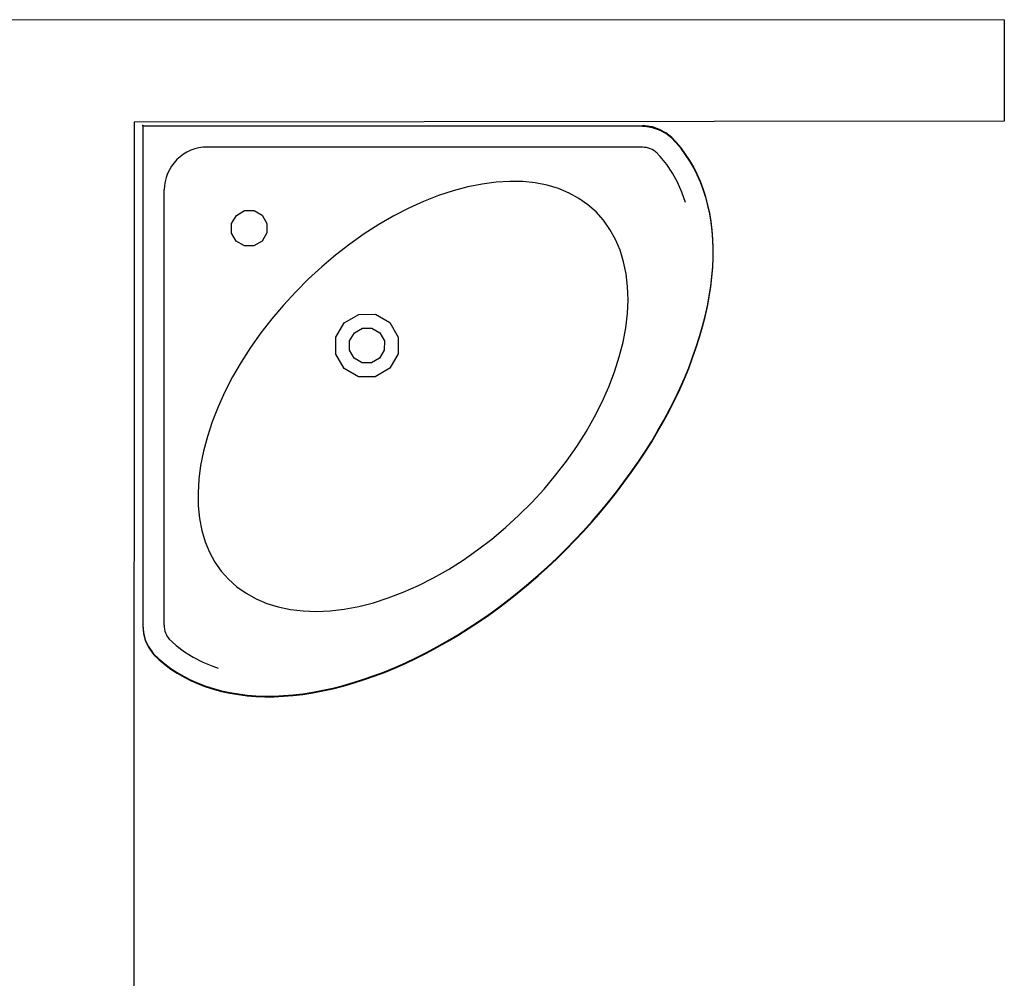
# Model space of a CAD drawing. Header units: millimetres. Extents: x -15 to 127, y -65 to 67.
# Tile 455 of 476: x 114.8286 to 114.8976, y 29.5323 to 29.5995. Entities that reach past the tile are written whole.
import ezdxf

# ---------------------------------------------------------------- set-up
doc = ezdxf.new("R2010")
doc.units = ezdxf.units.MM
doc.header["$MEASUREMENT"] = 0
doc.layers.add('Calque 5', color=7, linetype='Continuous')

# ---------------------------------------------------------------- blocks, each defined once
blk = doc.blocks.new('PD_31904')
at = {"layer": 'Calque 5', "color": 0}
for p, q in [((47.29887650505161, -37.33470339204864), (47.29886262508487, -37.36970337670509)), ((47.29887650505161, -37.33470339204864), (47.33387648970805, -37.33471726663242)), ((47.33387589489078, -37.33621726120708), (47.30337590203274, -37.33620516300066)), ((47.30036261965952, -37.36970397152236), (47.30037471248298, -37.33920397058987))]:
    blk.add_line(p, q, dxfattribs=at)
for points in [[(47.29961031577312, -37.3717463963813), (47.29999749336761, -37.3721117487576), (47.30040630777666, -37.37245449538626), (47.30083643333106, -37.37277430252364), (47.30128665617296, -37.37307106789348), (47.30175736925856, -37.37334407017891), (47.30224747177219, -37.37359277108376), (47.30275624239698, -37.37381755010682), (47.30328346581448, -37.37401764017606), (47.30382821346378, -37.37419266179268), (47.30439003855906, -37.3743427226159), (47.30496817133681, -37.37446760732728), (47.30556140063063, -37.37456720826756), (47.30617000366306, -37.37464125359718), (47.30679260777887, -37.37468947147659), (47.30742849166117, -37.374712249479), (47.30807672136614, -37.37470920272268), (47.30873701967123, -37.37468061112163), (47.30940817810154, -37.37462637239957), (47.31008914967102, -37.37454653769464), (47.31077992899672, -37.3744411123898), (47.31147919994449, -37.37431043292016), (47.31218591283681, -37.37415455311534), (47.31289918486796, -37.37397369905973), (47.31361857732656, -37.373767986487), (47.31434320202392, -37.37353763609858), (47.31507190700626, -37.37328314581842), (47.3158033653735, -37.37300485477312), (47.31653757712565, -37.3727027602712), (47.31727338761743, -37.37237736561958), (47.31800935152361, -37.37202944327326), (47.31874531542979, -37.37165883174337), (47.31948000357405, -37.37126647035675), (47.32021280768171, -37.37085230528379), (47.32094202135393, -37.37041739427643), (47.32166780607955, -37.36996189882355), (47.3223887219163, -37.36948659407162), (47.32310378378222, -37.3689921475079), (47.32381254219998, -37.36847866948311), (47.32451372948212, -37.36794710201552), (47.32520668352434, -37.36739843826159), (47.32589079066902, -37.36683262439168), (47.32656451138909, -37.36625087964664), (47.32722789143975, -37.36565380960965), (47.32787950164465, -37.36504219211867), (47.3285187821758, -37.36441657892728), (47.32914490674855, -37.36377779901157), (47.32975704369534, -37.3631266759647), (47.33035464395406, -37.36246377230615), (47.33093692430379, -37.36179051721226), (47.33150328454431, -37.36110685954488), (47.3320525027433, -37.36041434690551), (47.33258462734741, -37.35971358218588), (47.33309867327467, -37.35900523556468), (47.33359369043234, -37.35829057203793), (47.33406956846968, -37.35757003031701), (47.33452564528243, -37.35684461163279), (47.33496113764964, -37.35611574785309), (47.33537588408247, -37.35538327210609), (47.33576883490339, -37.35464889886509), (47.33613975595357, -37.35391350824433), (47.33648854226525, -37.35317754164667), (47.33681452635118, -37.35244199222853), (47.33711720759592, -37.35170802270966), (47.33739608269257, -37.35097678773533), (47.3376511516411, -37.35024828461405), (47.33788208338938, -37.34952384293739), (47.33808837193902, -37.3488046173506), (47.33826979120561, -37.34809149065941), (47.33842623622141, -37.34738490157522), (47.33855747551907, -37.34668573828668), (47.33866344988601, -37.34599503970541), (47.33874382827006, -37.34531413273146), (47.33879860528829, -37.34464301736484), (47.33882772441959, -37.3439827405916), (47.33883112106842, -37.34333434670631), (47.33880901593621, -37.34269861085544), (47.33876129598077, -37.34207597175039), (47.33868773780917, -37.3414673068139), (47.33858861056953, -37.34087399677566), (47.33846418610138, -37.34029576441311), (47.33831457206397, -37.33973382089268), (47.33813998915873, -37.33918893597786), (47.33794031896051, -37.3386615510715), (47.33771594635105, -37.3381526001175), (47.33746764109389, -37.33766230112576), (47.33719501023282, -37.3371913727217), (47.33689860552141, -37.33674090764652), (47.33657914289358, -37.33631052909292), (47.3362367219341, -37.33590143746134), (47.3358716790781, -37.33551397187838), (47.33593679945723, -37.33558509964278), (47.33552701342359, -37.33526023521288), (47.33506704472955, -37.33501146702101), (47.33457086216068, -37.33484634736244), (47.33405354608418, -37.33476990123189), (47.33387649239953, -37.33476460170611), (47.29887650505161, -37.33475072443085), (47.29886262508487, -37.36975070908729), (47.29890799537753, -37.37027166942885), (47.2990431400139, -37.37077684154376), (47.29926395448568, -37.37125086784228), (47.29956372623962, -37.37167934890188), (47.29963048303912, -37.37175627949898)], [(47.33593680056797, -37.3355377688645), (47.33552701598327, -37.33521290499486), (47.33506704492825, -37.33496413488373), (47.33457086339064, -37.33479901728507), (47.3340535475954, -37.33472256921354), (47.33387649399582, -37.33471726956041)], [(47.29961031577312, -37.3716990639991), (47.29999749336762, -37.3720644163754), (47.30040630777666, -37.37240716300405), (47.30083643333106, -37.37272697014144), (47.30128665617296, -37.37302373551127), (47.30175736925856, -37.37329673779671), (47.30224747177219, -37.37354543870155), (47.30275624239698, -37.37377021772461), (47.30328346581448, -37.37397030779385), (47.30382821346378, -37.37414532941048), (47.30439003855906, -37.3742953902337), (47.30496817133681, -37.37442027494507), (47.30556140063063, -37.37451987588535), (47.30617000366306, -37.37459392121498), (47.30679260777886, -37.37464213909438), (47.30742849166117, -37.3746649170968), (47.30807672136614, -37.37466187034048), (47.30873701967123, -37.37463327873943), (47.30940817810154, -37.37457904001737), (47.31008914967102, -37.37449920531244), (47.31077992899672, -37.3743937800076), (47.31147919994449, -37.37426310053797), (47.31218591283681, -37.37410722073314), (47.31289918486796, -37.37392636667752), (47.31361857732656, -37.37372065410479), (47.31434320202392, -37.37349030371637), (47.31507190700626, -37.37323581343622), (47.3158033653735, -37.37295752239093), (47.31653757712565, -37.37265542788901), (47.31727338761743, -37.37233003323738), (47.31800935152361, -37.37198211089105), (47.31874531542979, -37.37161149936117), (47.31948000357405, -37.37121913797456), (47.32021280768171, -37.37080497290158), (47.32094202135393, -37.37037006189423), (47.32166780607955, -37.36991456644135), (47.3223887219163, -37.36943926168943), (47.32310378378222, -37.3689448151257), (47.32381254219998, -37.3684313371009), (47.32451372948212, -37.36789976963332), (47.32520668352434, -37.36735110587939), (47.32589079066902, -37.36678529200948), (47.32656451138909, -37.36620354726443), (47.32722789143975, -37.36560647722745), (47.32787950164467, -37.36499485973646), (47.3285187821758, -37.36436924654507), (47.32914490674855, -37.36373046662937), (47.32975704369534, -37.36307934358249), (47.33035464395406, -37.36241643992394), (47.33093692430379, -37.36174318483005), (47.33150328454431, -37.36105952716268), (47.3320525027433, -37.36036701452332), (47.33258462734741, -37.35966624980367), (47.33309867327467, -37.35895790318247), (47.33359369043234, -37.35824323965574), (47.33406956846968, -37.35752269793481), (47.33452564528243, -37.35679727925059), (47.33496113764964, -37.35606841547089), (47.33537588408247, -37.35533593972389), (47.33576883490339, -37.35460156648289), (47.33613975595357, -37.35386617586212), (47.33648854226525, -37.35313020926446), (47.33681452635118, -37.35239465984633), (47.33711720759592, -37.35166069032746), (47.33739608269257, -37.35092945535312), (47.3376511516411, -37.35020095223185), (47.33788208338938, -37.34947651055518), (47.33808837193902, -37.3487572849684), (47.33826979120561, -37.34804415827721), (47.33842623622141, -37.34733756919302), (47.33855747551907, -37.34663840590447), (47.33866344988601, -37.3459477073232), (47.33874382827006, -37.34526680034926), (47.33879860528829, -37.34459568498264), (47.33882772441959, -37.3439354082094), (47.33883112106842, -37.3432870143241), (47.33880901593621, -37.34265127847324), (47.33876129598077, -37.34202863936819), (47.33868773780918, -37.3414199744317), (47.33858861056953, -37.34082666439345), (47.33846418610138, -37.34024843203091), (47.33831457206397, -37.33968648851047), (47.33813998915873, -37.33914160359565), (47.33794031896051, -37.3386142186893), (47.33771594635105, -37.33810526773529), (47.33746764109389, -37.33761496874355), (47.33719501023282, -37.33714404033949), (47.33689860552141, -37.33669357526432), (47.33657914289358, -37.33626319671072), (47.3362367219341, -37.33585410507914), (47.3358716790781, -37.33546663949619)], [(47.33689864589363, -37.34009286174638), (47.3366456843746, -37.33936461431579), (47.33634076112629, -37.33867552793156), (47.33598510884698, -37.33802735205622), (47.33557923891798, -37.3374216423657), (47.33512451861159, -37.33686029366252), (47.33481050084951, -37.33652727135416)], [(47.33062532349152, -37.34075085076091), (47.33005516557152, -37.34024311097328), (47.32942511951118, -37.33980039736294), (47.32873797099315, -37.33942510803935), (47.32799749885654, -37.33911865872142), (47.32720700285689, -37.33888317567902), (47.32637060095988, -37.33871925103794), (47.32549183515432, -37.3386280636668), (47.32457565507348, -37.33860985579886), (47.32362602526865, -37.33866466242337), (47.32264798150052, -37.33879241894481), (47.32164584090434, -37.33899233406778), (47.3206249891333, -37.33926350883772), (47.31958971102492, -37.33960473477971), (47.31854593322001, -37.34001408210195), (47.31749809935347, -37.3404897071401), (47.31645135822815, -37.34102930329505), (47.31541105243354, -37.34163035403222), (47.3143819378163, -37.34228975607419), (47.31336939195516, -37.34300425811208), (47.31237825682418, -37.34377043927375), (47.31141323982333, -37.3445847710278), (47.3104789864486, -37.34544285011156), (47.30958028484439, -37.34634083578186), (47.30872145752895, -37.34727440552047), (47.30790635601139, -37.34823877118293), (47.30713938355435, -37.34922929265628), (47.3064240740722, -37.35024126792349), (47.3057638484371, -37.35126985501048), (47.30516196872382, -37.3523096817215), (47.3046215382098, -37.35335599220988), (47.30414507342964, -37.35440344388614), (47.30373489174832, -37.35544689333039), (47.3033928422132, -37.35648190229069), (47.30312085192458, -37.35750253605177), (47.30292013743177, -37.35850451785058), (47.30279160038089, -37.35948245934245), (47.3027360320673, -37.36043204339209), (47.30275351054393, -37.36134823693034), (47.30284399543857, -37.36222707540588), (47.3030072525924, -37.36306360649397), (47.3032421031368, -37.36385429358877), (47.30354796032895, -37.36459501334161), (47.30392270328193, -37.36528245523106), (47.30436491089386, -37.36591285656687), (47.30487219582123, -37.36648342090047)], [(47.30722807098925, -37.34279644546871), (47.30665275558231, -37.34312991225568), (47.30599020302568, -37.34313244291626), (47.30541794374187, -37.34280335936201), (47.30508931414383, -37.34223083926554), (47.30509237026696, -37.34156828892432), (47.30542629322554, -37.34099323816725), (47.30600160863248, -37.34065977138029), (47.30666416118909, -37.34065724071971), (47.3072364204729, -37.34098632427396), (47.30756505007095, -37.34155884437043), (47.30756199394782, -37.34222139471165), (47.30722807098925, -37.34279644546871)], [(47.30487219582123, -37.36648342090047), (47.30545669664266, -37.36700551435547), (47.30610102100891, -37.36746251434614), (47.30680230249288, -37.36785195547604), (47.30755670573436, -37.36817234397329), (47.30836085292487, -37.368421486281), (47.30921056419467, -37.36859873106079), (47.31010223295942, -37.36870283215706), (47.3110308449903, -37.36873348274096), (47.31199237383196, -37.3686905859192), (47.3129817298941, -37.3685741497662), (47.31399453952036, -37.36838491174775), (47.31502536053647, -37.36812371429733), (47.31606986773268, -37.36779172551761), (47.31712208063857, -37.36739082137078), (47.31817752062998, -37.36692280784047), (47.31923100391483, -37.36638995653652), (47.32027714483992, -37.36579474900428), (47.32131117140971, -37.36514026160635), (47.3223276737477, -37.36442971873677), (47.32332179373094, -37.36366652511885), (47.32428880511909, -37.36285419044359), (47.32522406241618, -37.36199711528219), (47.32612276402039, -37.36109912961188), (47.32698058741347, -37.36016455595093), (47.32779369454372, -37.35919819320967), (47.32855768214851, -37.35820468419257), (47.32926903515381, -37.35718874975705), (47.32992434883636, -37.35615524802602), (47.33052039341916, -37.35510957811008), (47.33105388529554, -37.35405671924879), (47.33152294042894, -37.35300145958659), (47.33192468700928, -37.35194956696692), (47.33225750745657, -37.35090532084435), (47.33251952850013, -37.34987470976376), (47.33270957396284, -37.34886205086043), (47.33282679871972, -37.34787278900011), (47.33287046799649, -37.34691129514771), (47.33284055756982, -37.3459826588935), (47.33273716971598, -37.34509090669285), (47.33256060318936, -37.34424105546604), (47.3323121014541, -37.34343670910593), (47.33199231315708, -37.34268205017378), (47.33160343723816, -37.34198045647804), (47.33114695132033, -37.34133576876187), (47.33062532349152, -37.34075085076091)], [(47.31616936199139, -37.35170495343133), (47.31515167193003, -37.35229483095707), (47.3139796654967, -37.35229930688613), (47.31296738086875, -37.35171718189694), (47.31238605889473, -37.35070443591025), (47.31239146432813, -37.34953243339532), (47.31298214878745, -37.34851521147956), (47.31399983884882, -37.34792533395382), (47.31517184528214, -37.34792085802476), (47.31618412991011, -37.34850298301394), (47.31676545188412, -37.34951572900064), (47.31676004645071, -37.35068773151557), (47.31616936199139, -37.35170495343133)], [(47.31546109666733, -37.35099612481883), (47.31489571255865, -37.35132383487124), (47.31424459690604, -37.35132632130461), (47.31368221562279, -37.35100291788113), (47.3133592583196, -37.35044028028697), (47.31336226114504, -37.34978916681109), (47.31369041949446, -37.34922404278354), (47.31425580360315, -37.34889633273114), (47.31490691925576, -37.34889384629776), (47.31546930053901, -37.34921724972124), (47.3157922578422, -37.34977988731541), (47.31578925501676, -37.35043100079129), (47.31546109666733, -37.35099612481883)], [(47.29886262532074, -37.3697033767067), (47.29890799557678, -37.37022433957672), (47.29904314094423, -37.37072950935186), (47.29926395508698, -37.37120353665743), (47.29956372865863, -37.37163201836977), (47.29963048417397, -37.37170894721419)], [(47.30067150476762, -37.37063842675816), (47.30120313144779, -37.3711241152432), (47.30178030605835, -37.37156162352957), (47.30240143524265, -37.37194987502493), (47.30306451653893, -37.37228790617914), (47.30376779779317, -37.37257449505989), (47.30415888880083, -37.37270595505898)]]:
    blk.add_lwpolyline(points, dxfattribs=at)
for centre, radius, start, end in [((47.30337470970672, -37.33920516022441), 0.002999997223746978, 89.97727966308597, 179.977279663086), ((47.33387530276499, -37.33771726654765), 0.001499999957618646, 46.59376525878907, 89.97724914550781), ((47.30186262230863, -37.36970456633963), 0.001499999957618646, 179.977279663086, 221.9227142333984)]:
    blk.add_arc(centre, radius, start, end, dxfattribs=at)
blk = doc.blocks.new('PD_33250')
at = {"layer": 'Calque 5', "color": 0}
for p, q in [((47.29887650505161, -37.33470339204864), (47.29886262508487, -37.36970337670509)), ((47.29887650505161, -37.33470339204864), (47.33387648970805, -37.33471726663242)), ((47.33387589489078, -37.33621726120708), (47.30337590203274, -37.33620516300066)), ((47.30036261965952, -37.36970397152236), (47.30037471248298, -37.33920397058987))]:
    blk.add_line(p, q, dxfattribs=at)
for points in [[(47.29961031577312, -37.3717463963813), (47.29999749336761, -37.3721117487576), (47.30040630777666, -37.37245449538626), (47.30083643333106, -37.37277430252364), (47.30128665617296, -37.37307106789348), (47.30175736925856, -37.37334407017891), (47.30224747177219, -37.37359277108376), (47.30275624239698, -37.37381755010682), (47.30328346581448, -37.37401764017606), (47.30382821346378, -37.37419266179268), (47.30439003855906, -37.3743427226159), (47.30496817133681, -37.37446760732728), (47.30556140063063, -37.37456720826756), (47.30617000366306, -37.37464125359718), (47.30679260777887, -37.37468947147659), (47.30742849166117, -37.374712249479), (47.30807672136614, -37.37470920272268), (47.30873701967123, -37.37468061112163), (47.30940817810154, -37.37462637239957), (47.31008914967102, -37.37454653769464), (47.31077992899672, -37.3744411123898), (47.31147919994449, -37.37431043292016), (47.31218591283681, -37.37415455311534), (47.31289918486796, -37.37397369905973), (47.31361857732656, -37.373767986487), (47.31434320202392, -37.37353763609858), (47.31507190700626, -37.37328314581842), (47.3158033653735, -37.37300485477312), (47.31653757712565, -37.3727027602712), (47.31727338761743, -37.37237736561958), (47.31800935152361, -37.37202944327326), (47.31874531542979, -37.37165883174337), (47.31948000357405, -37.37126647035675), (47.32021280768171, -37.37085230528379), (47.32094202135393, -37.37041739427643), (47.32166780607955, -37.36996189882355), (47.3223887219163, -37.36948659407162), (47.32310378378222, -37.3689921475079), (47.32381254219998, -37.36847866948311), (47.32451372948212, -37.36794710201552), (47.32520668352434, -37.36739843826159), (47.32589079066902, -37.36683262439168), (47.32656451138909, -37.36625087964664), (47.32722789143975, -37.36565380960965), (47.32787950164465, -37.36504219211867), (47.3285187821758, -37.36441657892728), (47.32914490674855, -37.36377779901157), (47.32975704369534, -37.3631266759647), (47.33035464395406, -37.36246377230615), (47.33093692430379, -37.36179051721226), (47.33150328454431, -37.36110685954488), (47.3320525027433, -37.36041434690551), (47.33258462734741, -37.35971358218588), (47.33309867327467, -37.35900523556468), (47.33359369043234, -37.35829057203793), (47.33406956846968, -37.35757003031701), (47.33452564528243, -37.35684461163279), (47.33496113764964, -37.35611574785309), (47.33537588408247, -37.35538327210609), (47.33576883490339, -37.35464889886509), (47.33613975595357, -37.35391350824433), (47.33648854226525, -37.35317754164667), (47.33681452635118, -37.35244199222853), (47.33711720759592, -37.35170802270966), (47.33739608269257, -37.35097678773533), (47.3376511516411, -37.35024828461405), (47.33788208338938, -37.34952384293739), (47.33808837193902, -37.3488046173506), (47.33826979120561, -37.34809149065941), (47.33842623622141, -37.34738490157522), (47.33855747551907, -37.34668573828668), (47.33866344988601, -37.34599503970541), (47.33874382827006, -37.34531413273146), (47.33879860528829, -37.34464301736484), (47.33882772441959, -37.3439827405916), (47.33883112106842, -37.34333434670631), (47.33880901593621, -37.34269861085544), (47.33876129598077, -37.34207597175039), (47.33868773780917, -37.3414673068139), (47.33858861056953, -37.34087399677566), (47.33846418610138, -37.34029576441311), (47.33831457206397, -37.33973382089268), (47.33813998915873, -37.33918893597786), (47.33794031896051, -37.3386615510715), (47.33771594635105, -37.3381526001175), (47.33746764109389, -37.33766230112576), (47.33719501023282, -37.3371913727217), (47.33689860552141, -37.33674090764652), (47.33657914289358, -37.33631052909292), (47.3362367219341, -37.33590143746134), (47.3358716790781, -37.33551397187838), (47.33593679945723, -37.33558509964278), (47.33552701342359, -37.33526023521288), (47.33506704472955, -37.33501146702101), (47.33457086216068, -37.33484634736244), (47.33405354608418, -37.33476990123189), (47.33387649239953, -37.33476460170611), (47.29887650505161, -37.33475072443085), (47.29886262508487, -37.36975070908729), (47.29890799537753, -37.37027166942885), (47.2990431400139, -37.37077684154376), (47.29926395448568, -37.37125086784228), (47.29956372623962, -37.37167934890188), (47.29963048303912, -37.37175627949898)], [(47.33593680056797, -37.3355377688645), (47.33552701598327, -37.33521290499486), (47.33506704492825, -37.33496413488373), (47.33457086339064, -37.33479901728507), (47.3340535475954, -37.33472256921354), (47.33387649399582, -37.33471726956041)], [(47.29961031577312, -37.3716990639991), (47.29999749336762, -37.3720644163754), (47.30040630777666, -37.37240716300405), (47.30083643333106, -37.37272697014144), (47.30128665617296, -37.37302373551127), (47.30175736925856, -37.37329673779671), (47.30224747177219, -37.37354543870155), (47.30275624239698, -37.37377021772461), (47.30328346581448, -37.37397030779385), (47.30382821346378, -37.37414532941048), (47.30439003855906, -37.3742953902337), (47.30496817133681, -37.37442027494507), (47.30556140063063, -37.37451987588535), (47.30617000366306, -37.37459392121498), (47.30679260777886, -37.37464213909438), (47.30742849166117, -37.3746649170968), (47.30807672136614, -37.37466187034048), (47.30873701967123, -37.37463327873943), (47.30940817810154, -37.37457904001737), (47.31008914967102, -37.37449920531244), (47.31077992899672, -37.3743937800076), (47.31147919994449, -37.37426310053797), (47.31218591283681, -37.37410722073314), (47.31289918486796, -37.37392636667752), (47.31361857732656, -37.37372065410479), (47.31434320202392, -37.37349030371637), (47.31507190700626, -37.37323581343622), (47.3158033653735, -37.37295752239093), (47.31653757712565, -37.37265542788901), (47.31727338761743, -37.37233003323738), (47.31800935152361, -37.37198211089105), (47.31874531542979, -37.37161149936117), (47.31948000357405, -37.37121913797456), (47.32021280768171, -37.37080497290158), (47.32094202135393, -37.37037006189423), (47.32166780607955, -37.36991456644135), (47.3223887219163, -37.36943926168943), (47.32310378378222, -37.3689448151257), (47.32381254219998, -37.3684313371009), (47.32451372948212, -37.36789976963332), (47.32520668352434, -37.36735110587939), (47.32589079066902, -37.36678529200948), (47.32656451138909, -37.36620354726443), (47.32722789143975, -37.36560647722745), (47.32787950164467, -37.36499485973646), (47.3285187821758, -37.36436924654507), (47.32914490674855, -37.36373046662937), (47.32975704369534, -37.36307934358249), (47.33035464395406, -37.36241643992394), (47.33093692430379, -37.36174318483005), (47.33150328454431, -37.36105952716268), (47.3320525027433, -37.36036701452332), (47.33258462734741, -37.35966624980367), (47.33309867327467, -37.35895790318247), (47.33359369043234, -37.35824323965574), (47.33406956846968, -37.35752269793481), (47.33452564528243, -37.35679727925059), (47.33496113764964, -37.35606841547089), (47.33537588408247, -37.35533593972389), (47.33576883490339, -37.35460156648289), (47.33613975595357, -37.35386617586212), (47.33648854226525, -37.35313020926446), (47.33681452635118, -37.35239465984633), (47.33711720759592, -37.35166069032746), (47.33739608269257, -37.35092945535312), (47.3376511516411, -37.35020095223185), (47.33788208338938, -37.34947651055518), (47.33808837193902, -37.3487572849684), (47.33826979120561, -37.34804415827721), (47.33842623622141, -37.34733756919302), (47.33855747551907, -37.34663840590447), (47.33866344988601, -37.3459477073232), (47.33874382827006, -37.34526680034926), (47.33879860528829, -37.34459568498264), (47.33882772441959, -37.3439354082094), (47.33883112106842, -37.3432870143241), (47.33880901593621, -37.34265127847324), (47.33876129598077, -37.34202863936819), (47.33868773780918, -37.3414199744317), (47.33858861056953, -37.34082666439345), (47.33846418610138, -37.34024843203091), (47.33831457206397, -37.33968648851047), (47.33813998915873, -37.33914160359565), (47.33794031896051, -37.3386142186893), (47.33771594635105, -37.33810526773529), (47.33746764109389, -37.33761496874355), (47.33719501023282, -37.33714404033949), (47.33689860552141, -37.33669357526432), (47.33657914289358, -37.33626319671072), (47.3362367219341, -37.33585410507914), (47.3358716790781, -37.33546663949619)], [(47.33689864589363, -37.34009286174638), (47.3366456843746, -37.33936461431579), (47.33634076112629, -37.33867552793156), (47.33598510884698, -37.33802735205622), (47.33557923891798, -37.3374216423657), (47.33512451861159, -37.33686029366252), (47.33481050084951, -37.33652727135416)], [(47.33062532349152, -37.34075085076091), (47.33005516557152, -37.34024311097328), (47.32942511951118, -37.33980039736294), (47.32873797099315, -37.33942510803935), (47.32799749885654, -37.33911865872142), (47.32720700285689, -37.33888317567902), (47.32637060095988, -37.33871925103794), (47.32549183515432, -37.3386280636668), (47.32457565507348, -37.33860985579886), (47.32362602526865, -37.33866466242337), (47.32264798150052, -37.33879241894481), (47.32164584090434, -37.33899233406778), (47.3206249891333, -37.33926350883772), (47.31958971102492, -37.33960473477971), (47.31854593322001, -37.34001408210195), (47.31749809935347, -37.3404897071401), (47.31645135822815, -37.34102930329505), (47.31541105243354, -37.34163035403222), (47.3143819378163, -37.34228975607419), (47.31336939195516, -37.34300425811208), (47.31237825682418, -37.34377043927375), (47.31141323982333, -37.3445847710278), (47.3104789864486, -37.34544285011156), (47.30958028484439, -37.34634083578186), (47.30872145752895, -37.34727440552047), (47.30790635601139, -37.34823877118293), (47.30713938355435, -37.34922929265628), (47.3064240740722, -37.35024126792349), (47.3057638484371, -37.35126985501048), (47.30516196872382, -37.3523096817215), (47.3046215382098, -37.35335599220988), (47.30414507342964, -37.35440344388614), (47.30373489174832, -37.35544689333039), (47.3033928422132, -37.35648190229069), (47.30312085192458, -37.35750253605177), (47.30292013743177, -37.35850451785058), (47.30279160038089, -37.35948245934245), (47.3027360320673, -37.36043204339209), (47.30275351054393, -37.36134823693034), (47.30284399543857, -37.36222707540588), (47.3030072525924, -37.36306360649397), (47.3032421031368, -37.36385429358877), (47.30354796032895, -37.36459501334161), (47.30392270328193, -37.36528245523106), (47.30436491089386, -37.36591285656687), (47.30487219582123, -37.36648342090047)], [(47.30722807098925, -37.34279644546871), (47.30665275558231, -37.34312991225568), (47.30599020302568, -37.34313244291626), (47.30541794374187, -37.34280335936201), (47.30508931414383, -37.34223083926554), (47.30509237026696, -37.34156828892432), (47.30542629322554, -37.34099323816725), (47.30600160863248, -37.34065977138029), (47.30666416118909, -37.34065724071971), (47.3072364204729, -37.34098632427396), (47.30756505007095, -37.34155884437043), (47.30756199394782, -37.34222139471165), (47.30722807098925, -37.34279644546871)], [(47.30487219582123, -37.36648342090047), (47.30545669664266, -37.36700551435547), (47.30610102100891, -37.36746251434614), (47.30680230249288, -37.36785195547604), (47.30755670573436, -37.36817234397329), (47.30836085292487, -37.368421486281), (47.30921056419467, -37.36859873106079), (47.31010223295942, -37.36870283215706), (47.3110308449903, -37.36873348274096), (47.31199237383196, -37.3686905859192), (47.3129817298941, -37.3685741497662), (47.31399453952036, -37.36838491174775), (47.31502536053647, -37.36812371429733), (47.31606986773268, -37.36779172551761), (47.31712208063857, -37.36739082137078), (47.31817752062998, -37.36692280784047), (47.31923100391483, -37.36638995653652), (47.32027714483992, -37.36579474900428), (47.32131117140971, -37.36514026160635), (47.3223276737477, -37.36442971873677), (47.32332179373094, -37.36366652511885), (47.32428880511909, -37.36285419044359), (47.32522406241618, -37.36199711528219), (47.32612276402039, -37.36109912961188), (47.32698058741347, -37.36016455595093), (47.32779369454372, -37.35919819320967), (47.32855768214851, -37.35820468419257), (47.32926903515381, -37.35718874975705), (47.32992434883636, -37.35615524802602), (47.33052039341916, -37.35510957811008), (47.33105388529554, -37.35405671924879), (47.33152294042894, -37.35300145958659), (47.33192468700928, -37.35194956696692), (47.33225750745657, -37.35090532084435), (47.33251952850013, -37.34987470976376), (47.33270957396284, -37.34886205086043), (47.33282679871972, -37.34787278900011), (47.33287046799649, -37.34691129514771), (47.33284055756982, -37.3459826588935), (47.33273716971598, -37.34509090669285), (47.33256060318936, -37.34424105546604), (47.3323121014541, -37.34343670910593), (47.33199231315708, -37.34268205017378), (47.33160343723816, -37.34198045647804), (47.33114695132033, -37.34133576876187), (47.33062532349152, -37.34075085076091)], [(47.31616936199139, -37.35170495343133), (47.31515167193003, -37.35229483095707), (47.3139796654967, -37.35229930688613), (47.31296738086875, -37.35171718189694), (47.31238605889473, -37.35070443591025), (47.31239146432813, -37.34953243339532), (47.31298214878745, -37.34851521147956), (47.31399983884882, -37.34792533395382), (47.31517184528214, -37.34792085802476), (47.31618412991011, -37.34850298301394), (47.31676545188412, -37.34951572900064), (47.31676004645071, -37.35068773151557), (47.31616936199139, -37.35170495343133)], [(47.31546109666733, -37.35099612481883), (47.31489571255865, -37.35132383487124), (47.31424459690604, -37.35132632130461), (47.31368221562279, -37.35100291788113), (47.3133592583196, -37.35044028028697), (47.31336226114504, -37.34978916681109), (47.31369041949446, -37.34922404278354), (47.31425580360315, -37.34889633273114), (47.31490691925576, -37.34889384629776), (47.31546930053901, -37.34921724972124), (47.3157922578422, -37.34977988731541), (47.31578925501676, -37.35043100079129), (47.31546109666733, -37.35099612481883)], [(47.29886262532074, -37.3697033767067), (47.29890799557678, -37.37022433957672), (47.29904314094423, -37.37072950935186), (47.29926395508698, -37.37120353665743), (47.29956372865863, -37.37163201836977), (47.29963048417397, -37.37170894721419)], [(47.30067150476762, -37.37063842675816), (47.30120313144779, -37.3711241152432), (47.30178030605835, -37.37156162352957), (47.30240143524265, -37.37194987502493), (47.30306451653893, -37.37228790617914), (47.30376779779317, -37.37257449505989), (47.30415888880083, -37.37270595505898)]]:
    blk.add_lwpolyline(points, dxfattribs=at)
for centre, radius, start, end in [((47.30337470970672, -37.33920516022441), 0.002999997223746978, 89.97727966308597, 179.977279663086), ((47.33387530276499, -37.33771726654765), 0.001499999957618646, 46.59376525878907, 89.97724914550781), ((47.30186262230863, -37.36970456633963), 0.001499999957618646, 179.977279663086, 221.9227142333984)]:
    blk.add_arc(centre, radius, start, end, dxfattribs=at)

msp = doc.modelspace()

# ---------------------------------------------------------------- linework, layer by layer
at = {"layer": 'Calque 5', "color": 0}
for p, q in [((114.8975888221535, 29.59950028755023), (114.7329107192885, 29.59942044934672)), ((114.8975888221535, 29.59950028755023), (114.7329107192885, 29.59942044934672)), ((114.8975888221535, 29.59950028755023), (114.8975900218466, 29.59241444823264)), ((114.8975888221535, 29.59950028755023), (114.8975900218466, 29.59241444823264)), ((114.8366299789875, 29.59231161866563), (114.8365168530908, 29.37716699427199)), ((114.8366299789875, 29.59231161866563), (114.8365168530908, 29.37716699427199)), ((114.8975900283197, 29.5923960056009), (114.8366299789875, 29.59231161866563)), ((114.8975900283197, 29.5923960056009), (114.8366299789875, 29.59231161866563)), ((114.8975900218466, 29.59241444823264), (114.8975900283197, 29.5923960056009)), ((114.8975900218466, 29.59241444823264), (114.8975900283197, 29.5923960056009))]:
    msp.add_line(p, q, dxfattribs=at)
msp.add_point((114.8372333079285, 29.59207851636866), dxfattribs=at)
msp.add_point((114.8372333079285, 29.59207851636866), dxfattribs=at)

# ---------------------------------------------------------------- block references
at = {"layer": 'Calque 5'}
for name in ['PD_31904', 'PD_33250']:
    msp.add_blockref(name, (67.5383568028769, 66.9267819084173), dxfattribs=at)

doc.saveas('drawing.dxf')
